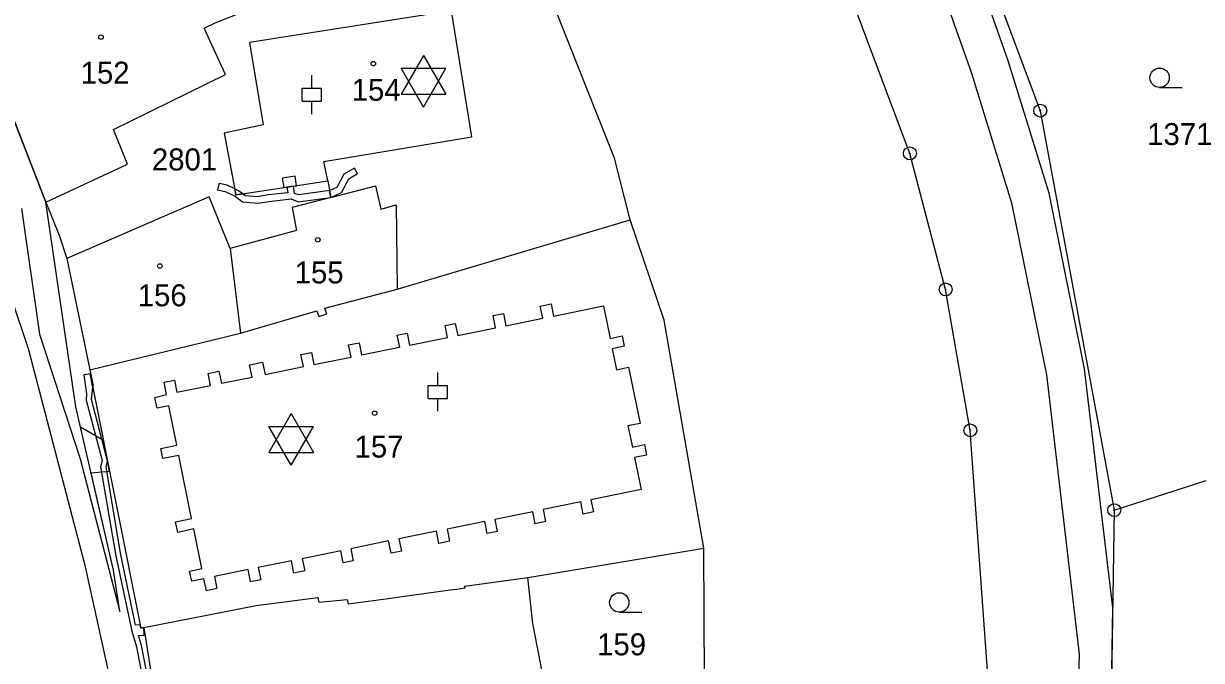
# Model space of a CAD drawing. Extents: x -644096 to -634268, y -1141430 to -1133463.
# Drawn here: x -639048.5 to -638957.3, y -1138347.7 to -1138298.4 of the extents above; entities that cross this region are included whole.
import ezdxf

# ---------------------------------------------------------------- set-up
doc = ezdxf.new("R2010")
doc.units = 0
for name, color, linetype in [('_CIVIL_CONSTRUCTION', 7, 'Continuous'), ('B_Hranice _3D', 7, 'Continuous'), ('M_Svah_Nasyp', 7, 'Continuous'), ('M_Svah_Zarez', 7, 'Continuous'), ('spodek_zarez', 7, 'Continuous'), ('svrsek_osa_sjezdy', 7, 'Continuous'), ('svrsek_osa_terminal_VRT', 7, 'Continuous'), ('svrsek_osa_VRT', 7, 'Continuous'), ('terminal_VRT', 7, 'Continuous')]:
    doc.layers.add(name, color=color, linetype=linetype)

msp = doc.modelspace()

# ---------------------------------------------------------------- linework, layer by layer
at = {"layer": '_CIVIL_CONSTRUCTION'}
for centre, radius in [((-638969.74, -1138305.1), 0.5), ((-638969.74, -1138305.1), 0.0303), ((-638979.84, -1138308.41), 0.5), ((-638979.84, -1138308.41), 0.0303), ((-638977.07, -1138318.95), 0.5), ((-638977.07, -1138318.95), 0.0303), ((-638975.16, -1138329.87), 0.5), ((-638975.16, -1138329.87), 0.0303), ((-638964.01, -1138336.05), 0.5), ((-638964.01, -1138336.05), 0.0303)]:
    msp.add_circle(centre, radius, dxfattribs=at)
at = {"layer": 'B_Hranice _3D'}
for points in [[(-638970.45, -1138445.84), (-638972.15, -1138422.43), (-638976.39, -1138403.58), (-638972.5, -1138388.17), (-638969.15, -1138384.71), (-638968.38, -1138382.25), (-638966.95, -1138377.71), (-638964.45, -1138364.44), (-638964.13, -1138343.61), (-638966.31, -1138325.09), (-638969.06, -1138311.5), (-638972.24, -1138301.25), (-638976.99, -1138287.73)], [(-638979.79, -1138288.81), (-638975.08, -1138302.19), (-638971.98, -1138312.24), (-638969.27, -1138325.57), (-638966.72, -1138347.2), (-638967.13, -1138362.41), (-638969.83, -1138376.87), (-638970.41, -1138378.72), (-638971.75, -1138383.01), (-638971.79, -1138383.13), (-638975.22, -1138386.65), (-638979.47, -1138403.54), (-638977.74, -1138411.24), (-638979.99, -1138412), (-638982.79, -1138410.59), (-638983.11, -1138413.23), (-638982.2, -1138413.66), (-638982.27, -1138414.2), (-638980.21, -1138415.24), (-638977.08, -1138414.19), (-638975.13, -1138422.87), (-638973.43, -1138446.12)], [(-639048.65, -1138312.67), (-639047.26, -1138322.42), (-639044.12, -1138332.07), (-639041.04, -1138343.9), (-639041.53, -1138340.7), (-639043.27, -1138333.17), (-639041.84, -1138333.02), (-639042.31, -1138330.66), (-639044.09, -1138329.61), (-639044.45, -1138328.04), (-639046.77, -1138312.19), (-639052.14, -1138298.41)], [(-639048.65, -1138312.67), (-639047.26, -1138322.42), (-639044.12, -1138332.07), (-639041.04, -1138343.9), (-639041.53, -1138340.7), (-639044.45, -1138328.04), (-639046.77, -1138312.19), (-639052.14, -1138298.41)], [(-639038.72, -1138349.84), (-639039.37, -1138346.53), (-639039.6, -1138345.77), (-639039.17, -1138345.74), (-639039.19, -1138345.13), (-639039.41, -1138345.19), (-639039.46, -1138344.94), (-639039.82, -1138344.96), (-639040.96, -1138339.5), (-639042.11, -1138332.73), (-639042, -1138332.23), (-639043.25, -1138327.49), (-639043.13, -1138326.55), (-639043.34, -1138325.49), (-639043.84, -1138325.57), (-639043.63, -1138327.04), (-639043.65, -1138327.53), (-639042.42, -1138332.21), (-639042.53, -1138332.69), (-639041.36, -1138339.58), (-639040.12, -1138345.43), (-639039.75, -1138346.63), (-639039.12, -1138349.9)]]:
    msp.add_lwpolyline(points, dxfattribs=at)
for points in [[(-639024.8, -1138311.28), (-639024.71, -1138311.82), (-639023.86, -1138311.45), (-639023.31, -1138310.39), (-639022.62, -1138309.98), (-639022.87, -1138309.55), (-639023.69, -1138310.03), (-639024.22, -1138311.05)], [(-639033.47, -1138311.22), (-639032.89, -1138311.35), (-639032.1, -1138311.72), (-639031.54, -1138312.17), (-639030.35, -1138312.27), (-639029.49, -1138312.13), (-639027.77, -1138311.94), (-639027.23, -1138312.15), (-639024.71, -1138311.82), (-639024.8, -1138311.28), (-639027.17, -1138311.63), (-639027.52, -1138311.51), (-639027.6, -1138310.94), (-639028.1, -1138311.02), (-639028.03, -1138311.47), (-639029.55, -1138311.63), (-639030.37, -1138311.77), (-639031.34, -1138311.69), (-639031.52, -1138311.55), (-639032.05, -1138311.63), (-639032.14, -1138311.15), (-639032.73, -1138310.87), (-639033.36, -1138310.73)], [(-639028.46, -1138310.32), (-639028.35, -1138311.06), (-639028.1, -1138311.02), (-639027.6, -1138310.94), (-639027.36, -1138310.91), (-639027.47, -1138310.17)], [(-639032.14, -1138311.15), (-639032.05, -1138311.63), (-639031.52, -1138311.55), (-639031.84, -1138311.3)]]:
    msp.add_lwpolyline(points, close=True, dxfattribs=at)
at = {"layer": 'M_Svah_Nasyp'}
for p, q in [((-639013.77, -1138307.13), (-639015.35, -1138297.36)), ((-639025.24, -1138309.03), (-639013.77, -1138307.13)), ((-639024.93, -1138310.53), (-639025.24, -1138309.03)), ((-639012.13, -1138320.98), (-639011.32, -1138320.82)), ((-639011.32, -1138320.82), (-639011.13, -1138321.76)), ((-639008.47, -1138320.24), (-639007.63, -1138320.07)), ((-639008.28, -1138321.18), (-639008.47, -1138320.24)), ((-639007.63, -1138320.07), (-639007.44, -1138321.01)), ((-639007.44, -1138321.01), (-639003.58, -1138320.23)), ((-639003.58, -1138320.23), (-639003.07, -1138322.74)), ((-639015.85, -1138321.74), (-639015.06, -1138321.58)), ((-639015.66, -1138322.68), (-639015.85, -1138321.74)), ((-639015.06, -1138321.58), (-639014.87, -1138322.51)), ((-639011.94, -1138321.92), (-639012.13, -1138320.98)), ((-639011.13, -1138321.76), (-639008.28, -1138321.18)), ((-639019.58, -1138322.49), (-639018.79, -1138322.33)), ((-639019.58, -1138322.49), (-639019.39, -1138323.43)), ((-639018.79, -1138322.33), (-639018.6, -1138323.27)), ((-639018.6, -1138323.27), (-639015.66, -1138322.68)), ((-639014.87, -1138322.51), (-639011.94, -1138321.92)), ((-639003.07, -1138322.74), (-639002.13, -1138322.55)), ((-639002.13, -1138322.55), (-639001.97, -1138323.35)), ((-639023.32, -1138323.25), (-639022.51, -1138323.08)), ((-639023.13, -1138324.19), (-639023.32, -1138323.25)), ((-639022.51, -1138323.08), (-639022.32, -1138324.02)), ((-639022.32, -1138324.02), (-639019.39, -1138323.43)), ((-639001.97, -1138323.35), (-639002.9, -1138323.54)), ((-639002.9, -1138323.54), (-639002.57, -1138325.17)), ((-639027.02, -1138323.99), (-639026.2, -1138323.83)), ((-639026.82, -1138324.93), (-639027.02, -1138323.99)), ((-639026.2, -1138323.83), (-639026.01, -1138324.77)), ((-639026.01, -1138324.77), (-639023.13, -1138324.19)), ((-639034.2, -1138325.45), (-639033.37, -1138325.28)), ((-639034.01, -1138326.39), (-639034.2, -1138325.45)), ((-639033.37, -1138325.28), (-639033.18, -1138326.22)), ((-639030.99, -1138324.8), (-639029.98, -1138324.59)), ((-639030.8, -1138325.74), (-639030.99, -1138324.8)), ((-639029.98, -1138324.59), (-639029.79, -1138325.53)), ((-639029.79, -1138325.53), (-639026.82, -1138324.93)), ((-639002.57, -1138325.17), (-639001.63, -1138324.98)), ((-639001.63, -1138324.98), (-639000.74, -1138329.33)), ((-639037.62, -1138326.14), (-639036.82, -1138325.98)), ((-639037.43, -1138327.08), (-639037.62, -1138326.14)), ((-639036.82, -1138325.98), (-639036.63, -1138326.92)), ((-639033.18, -1138326.22), (-639030.8, -1138325.74)), ((-639038.33, -1138327.31), (-639037.43, -1138327.08)), ((-639036.63, -1138326.92), (-639034.01, -1138326.39)), ((-639038.16, -1138328.15), (-639038.33, -1138327.31)), ((-639037.25, -1138327.96), (-639038.16, -1138328.15)), ((-639036.63, -1138331.02), (-639037.25, -1138327.96)), ((-639000.74, -1138329.33), (-639001.68, -1138329.52)), ((-639001.68, -1138329.52), (-639001.34, -1138331.17)), ((-639037.87, -1138331.27), (-639036.63, -1138331.02)), ((-639037.71, -1138332.06), (-639037.87, -1138331.27)), ((-639036.47, -1138331.81), (-639037.71, -1138332.06)), ((-639035.48, -1138336.7), (-639036.47, -1138331.81)), ((-639001.34, -1138331.17), (-639000.41, -1138330.97)), ((-639000.24, -1138331.78), (-639001.18, -1138331.97)), ((-639000.41, -1138330.97), (-639000.24, -1138331.78)), ((-639001.18, -1138331.97), (-639000.67, -1138334.46)), ((-639000.67, -1138334.46), (-639004.56, -1138335.25)), ((-639005.34, -1138335.41), (-639008.25, -1138336.01)), ((-639005.15, -1138336.35), (-639005.34, -1138335.41)), ((-639004.56, -1138335.25), (-639004.36, -1138336.19)), ((-639009.06, -1138336.17), (-639011.99, -1138336.77)), ((-639008.87, -1138337.11), (-639009.06, -1138336.17)), ((-639008.25, -1138336.01), (-639008.06, -1138336.94)), ((-639004.36, -1138336.19), (-639005.15, -1138336.35)), ((-639036.73, -1138336.96), (-639035.48, -1138336.7)), ((-639036.56, -1138337.77), (-639036.73, -1138336.96)), ((-639012.78, -1138336.93), (-639015.69, -1138337.52)), ((-639012.58, -1138337.87), (-639012.78, -1138336.93)), ((-639011.99, -1138336.77), (-639011.8, -1138337.71)), ((-639008.06, -1138336.94), (-639008.87, -1138337.11)), ((-639035.31, -1138337.51), (-639036.56, -1138337.77)), ((-639034.69, -1138340.58), (-639035.31, -1138337.51)), ((-639016.51, -1138337.69), (-639019.42, -1138338.28)), ((-639016.32, -1138338.63), (-639016.51, -1138337.69)), ((-639015.69, -1138337.52), (-639015.5, -1138338.46)), ((-639011.8, -1138337.71), (-639012.58, -1138337.87)), ((-639020.22, -1138338.44), (-639023.16, -1138339.04)), ((-639023.16, -1138339.04), (-639022.97, -1138339.98)), ((-639020.03, -1138339.38), (-639020.22, -1138338.44)), ((-639019.42, -1138338.28), (-639019.23, -1138339.22)), ((-639015.5, -1138338.46), (-639016.32, -1138338.63)), ((-639027.75, -1138339.98), (-639030.32, -1138340.5)), ((-639027.56, -1138340.92), (-639027.75, -1138339.98)), ((-639023.92, -1138339.2), (-639026.92, -1138339.81)), ((-639026.92, -1138339.81), (-639026.72, -1138340.75)), ((-639023.73, -1138340.14), (-639023.92, -1138339.2)), ((-639022.97, -1138339.98), (-639023.73, -1138340.14)), ((-639019.23, -1138339.22), (-639020.03, -1138339.38)), ((-639035.64, -1138340.77), (-639034.69, -1138340.58)), ((-639035.47, -1138341.55), (-639035.64, -1138340.77)), ((-639031.1, -1138340.66), (-639033.72, -1138341.19)), ((-639030.91, -1138341.6), (-639031.1, -1138340.66)), ((-639030.32, -1138340.5), (-639030.13, -1138341.44)), ((-639026.72, -1138340.75), (-639027.56, -1138340.92)), ((-639034.53, -1138341.36), (-639035.47, -1138341.55)), ((-639034.34, -1138342.3), (-639034.53, -1138341.36)), ((-639033.72, -1138341.19), (-639033.53, -1138342.13)), ((-639030.13, -1138341.44), (-639030.91, -1138341.6)), ((-639033.53, -1138342.13), (-639034.34, -1138342.3))]:
    msp.add_line(p, q, dxfattribs=at)
at = {"layer": 'M_Svah_Zarez'}
for p, q in [((-639017.521, -1138300.818), (-639019.253, -1138303.821)), ((-639017.521, -1138300.818), (-639015.788, -1138303.821)), ((-639017.521, -1138304.818), (-639019.253, -1138301.819)), ((-639019.253, -1138301.819), (-639015.788, -1138301.819)), ((-639017.521, -1138304.818), (-639015.788, -1138301.819)), ((-639019.253, -1138303.821), (-639015.788, -1138303.821)), ((-639027.771, -1138328.568), (-639029.503, -1138331.571)), ((-639027.771, -1138328.568), (-639026.038, -1138331.571)), ((-639027.771, -1138332.568), (-639029.503, -1138329.569)), ((-639029.503, -1138329.569), (-639026.038, -1138329.569)), ((-639027.771, -1138332.568), (-639026.038, -1138329.569)), ((-639029.503, -1138331.571), (-639026.038, -1138331.571))]:
    msp.add_line(p, q, dxfattribs=at)
for centre in [(-639042.497, -1138299.399), (-639021.407, -1138301.459), (-639025.707, -1138315.109), (-639037.947, -1138317.129), (-639021.307, -1138328.539)]:
    msp.add_circle(centre, 0.175, dxfattribs=at)
at = {"layer": 'spodek_zarez'}
msp.add_circle((-638683.068, -1137056.847), 1378.084, dxfattribs=at)
at = {"layer": 'svrsek_osa_sjezdy'}
for p, q in [((-639026.16, -1138303.361), (-639026.16, -1138302.36)), ((-639026.911, -1138303.361), (-639025.409, -1138303.361)), ((-639026.911, -1138304.362), (-639026.911, -1138303.361)), ((-639025.409, -1138304.362), (-639025.409, -1138303.361)), ((-638960.493, -1138303.3), (-638958.743, -1138303.3)), ((-639026.911, -1138304.362), (-639025.409, -1138304.362)), ((-639026.16, -1138305.36), (-639026.16, -1138304.362)), ((-639016.4, -1138326.391), (-639016.4, -1138325.39)), ((-639017.151, -1138326.391), (-639015.649, -1138326.391)), ((-639017.151, -1138327.392), (-639017.151, -1138326.391)), ((-639015.649, -1138327.392), (-639015.649, -1138326.391)), ((-639017.151, -1138327.392), (-639015.649, -1138327.392)), ((-639016.4, -1138328.39), (-639016.4, -1138327.392)), ((-639002.353, -1138343.95), (-639000.603, -1138343.95))]:
    msp.add_line(p, q, dxfattribs=at)
for centre in [(-638960.493, -1138302.55), (-639002.353, -1138343.2)]:
    msp.add_circle(centre, 0.75, dxfattribs=at)
at = {"layer": 'svrsek_osa_terminal_VRT'}
msp.add_arc((-642050.261, -1145189.597), 8802.25, 41.4131519, 75.3170489, dxfattribs=at)
at = {"layer": 'terminal_VRT'}
for p, q in [((-639052.14, -1138298.41), (-639046.77, -1138312.19)), ((-639024.71, -1138311.82), (-639027.7, -1138312.6)), ((-639019.55, -1138318.93), (-639001.5, -1138313.57)), ((-639032.49, -1138315.79), (-639031.69, -1138322.34)), ((-639045.16, -1138316.54), (-639043.36, -1138325.19)), ((-639043.36, -1138325.19), (-639031.69, -1138322.34)), ((-638964.01, -1138336.05), (-638956.9, -1138333.76)), ((-639009.43, -1138341.27), (-638995.79, -1138339)), ((-639039.19, -1138345.13), (-639037.52, -1138355.48))]:
    msp.add_line(p, q, dxfattribs=at)
for points in [[(-638977.16, -1138380.58), (-638974.99, -1138375.93), (-638973.71, -1138350.27), (-638975.16, -1138329.87), (-638977.07, -1138318.95), (-638979.84, -1138308.41), (-638986.84, -1138289.76), (-638992.37, -1138277.57), (-638999.46, -1138264.28), (-639026.47, -1138218.81), (-639028.3, -1138215.4), (-639040.18, -1138195.5), (-639047.43, -1138182.74), (-639055.7, -1138166.39), (-639064.43, -1138146.38), (-639074.75, -1138118.99), (-639090.65, -1138071.64), (-639089.12, -1138071.09)], [(-638976.7, -1138286.51), (-638969.74, -1138305.1), (-638964.01, -1138336.05)], [(-639046.77, -1138312.19), (-639040.45, -1138309.24), (-639041.53, -1138306.57), (-639032.87, -1138302.3), (-639034.52, -1138298.7), (-639033.65, -1138298.29), (-639030.2, -1138296.92)], [(-639012.33, -1138297.01), (-639015.35, -1138297.36), (-639030.99, -1138299.82), (-639029.95, -1138306.2), (-639032.97, -1138306.83), (-639032.05, -1138311.63), (-639024.93, -1138310.53), (-639024.71, -1138311.82)], [(-639001.5, -1138313.57), (-639002.72, -1138308.79), (-639007.61, -1138296.47)], [(-639024.71, -1138311.82), (-639021.25, -1138310.92), (-639020.83, -1138312.73), (-639019.64, -1138312.4), (-639019.55, -1138318.93)], [(-639046.77, -1138312.19), (-639045.75, -1138314.74), (-639045.16, -1138316.54)], [(-639032.49, -1138315.79), (-639034.11, -1138311.77), (-639045.16, -1138316.54)], [(-639027.7, -1138312.6), (-639027.36, -1138314.39), (-639032.49, -1138315.79)], [(-638995.79, -1138339), (-638998.88, -1138321.33), (-639001.5, -1138313.57)], [(-639035.04, -1138445.4), (-639031.74, -1138414.13), (-639033, -1138404.87), (-639034.99, -1138389.49), (-639035.39, -1138386.47), (-639036.72, -1138372.92), (-639041.8, -1138349.12), (-639043.69, -1138340.43), (-639048.13, -1138323.56), (-639050.86, -1138315.46)], [(-639031.69, -1138322.34), (-639025.78, -1138320.61), (-639025.64, -1138321.05), (-639025.01, -1138320.84), (-639025.16, -1138320.4), (-639019.55, -1138318.93)], [(-639043.36, -1138325.19), (-639043.11, -1138326.41), (-639043.16, -1138326.42), (-639039.41, -1138345.19), (-639039.19, -1138345.13)], [(-638964.01, -1138336.05), (-638964.63, -1138376.09), (-638964.64, -1138377.02)], [(-638996.6, -1138349.36), (-638995.74, -1138349.25), (-638995.79, -1138339)], [(-639039.19, -1138345.13), (-639030.47, -1138343.44), (-639025.7, -1138342.81), (-639025.64, -1138343.17), (-639023.42, -1138342.97), (-639023.36, -1138343.32), (-639019.86, -1138342.84), (-639019.36, -1138342.77), (-639015.45, -1138342.23), (-639014.95, -1138342.16), (-639014.3, -1138342.07), (-639014.33, -1138341.95), (-639011.5, -1138341.56), (-639010.94, -1138341.48), (-639009.43, -1138341.27)], [(-639007.83, -1138351.09), (-639009.05, -1138344.83), (-639009.43, -1138341.27)]]:
    msp.add_lwpolyline(points, dxfattribs=at)

# ---------------------------------------------------------------- texts
at = {"layer": 'svrsek_osa_VRT'}
for s, p in [('152', (-639044.08, -1138303.005)), ('154', (-639023.08, -1138304.335)), ('1371', (-638961.46, -1138307.765)), ('2801', (-639038.56, -1138309.725)), ('155', (-639027.5, -1138318.485)), ('156', (-639039.66, -1138320.255)), ('157', (-639022.86, -1138331.975)), ('159', (-639004.07, -1138347.295))]:
    msp.add_text(s, height=1.7, dxfattribs=at).set_placement(p)

doc.saveas('drawing.dxf')
